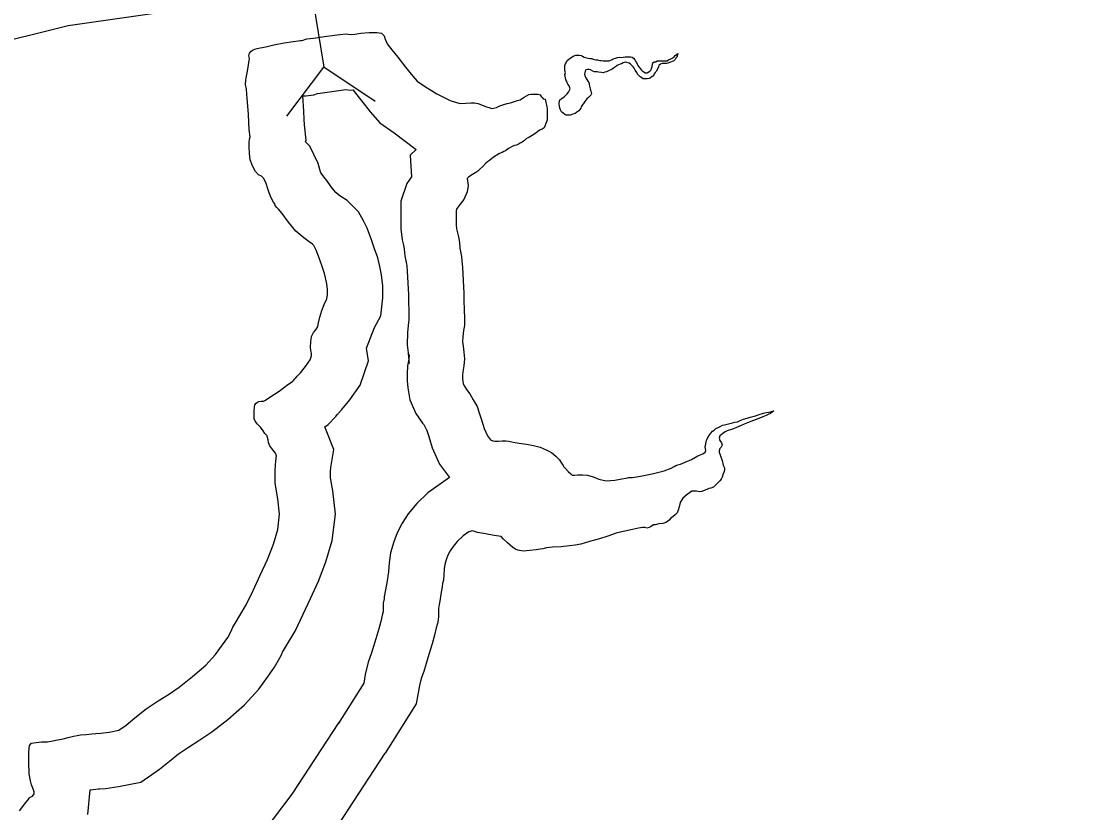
# Model space of a CAD drawing. Extents: x 1662474 to 1856135, y 779280 to 917889.
# Drawn here: x 1746298 to 1747749, y 790227 to 791298 of the extents above; entities that cross this region are included whole.
import ezdxf

# ---------------------------------------------------------------- set-up
doc = ezdxf.new("R2010")
doc.units = 0
for name, color, linetype in [('Exist Hydrographic Buffer Line', 7, 'Continuous'), ('Exist Hydrographic Lake Shore', 7, 'Continuous'), ('Exist Road Primary NC Attributed', 7, 'Continuous'), ('Exist Road Primary NC Structure Culvert CELL', 7, 'Continuous')]:
    doc.layers.add(name, color=color, linetype=linetype)

msp = doc.modelspace()

# ---------------------------------------------------------------- linework, layer by layer
at = {"layer": 'Exist Hydrographic Buffer Line'}
for points in [[(1746765.6, 790855.6), (1746776.4, 790883.8), (1746784.8, 790899.7), (1746787.8, 790923.9), (1746787.8, 790940.4), (1746785.7, 790955.1), (1746783.6, 790966.2), (1746780.9, 790978), (1746776.5, 790990.4), (1746772.2, 791002.4), (1746766.4, 791018.2), (1746761.5, 791028), (1746754.7, 791040.4), (1746739.5, 791055.6), (1746730.7, 791061.2), (1746727.5, 791063.6), (1746723.8, 791066.8), (1746719.2, 791072.4), (1746710.3, 791084.7), (1746709.7, 791085.4), (1746709.6, 791085.6), (1746703.8, 791093.1), (1746703.3, 791094.4), (1746699.9, 791105.8), (1746688.7, 791129.3), (1746683, 791135.1), (1746683.6, 791137.6), (1746681.5, 791158.3), (1746681, 791165.7), (1746680.5, 791176.9), (1746679.1, 791197.3), (1746680.3, 791197.4), (1746683.4, 791197.7), (1746694.1, 791198.9), (1746699.1, 791200.5), (1746702.9, 791201.3), (1746721.9, 791203.8), (1746737.3, 791206), (1746744, 791205.1), (1746747.3, 791205.5), (1746749, 791203.5), (1746759, 791190.1), (1746770.6, 791175.7), (1746783.7, 791160.9), (1746803, 791147.4), (1746832.8, 791124.6)], [(1746832.8, 791124.6), (1746824.5, 791117.3), (1746826.6, 791087.8), (1746820.2, 791078.7), (1746811.8, 791054.7), (1746811.8, 791036.4), (1746811.8, 791029.8), (1746811.8, 791017.6), (1746813.8, 791002.6), (1746815.7, 790995.4), (1746816.1, 790993.2), (1746816.7, 790989.9), (1746817.3, 790980.7), (1746819.7, 790969.6), (1746819.9, 790967.5), (1746820.5, 790959.8), (1746822.2, 790928.3), (1746822.2, 790918.9), (1746822.8, 790905.2), (1746823, 790894), (1746823, 790893.8), (1746822.5, 790890.9), (1746821, 790876.8), (1746820.4, 790860.3), (1746822, 790849.6), (1746822.5, 790843.7), (1746823.3, 790835.1)], [(1746388.1, 790224.3), (1746391.2, 790257.6), (1746392.4, 790257.6), (1746402.4, 790259), (1746403.8, 790259.1), (1746412.2, 790259.4), (1746429.9, 790261.9), (1746460.1, 790268.1), (1746485.4, 790285.5), (1746498.7, 790296.6), (1746511.1, 790306.2), (1746524.6, 790315.3), (1746538.6, 790324.2), (1746556.1, 790336.2), (1746577.6, 790352.9), (1746600.4, 790372.6), (1746619.6, 790393.8), (1746631.4, 790410.2), (1746641.1, 790423.8), (1746649.9, 790439.7), (1746651.4, 790443.3), (1746651.8, 790443.9), (1746658.7, 790455.4), (1746668.7, 790472.7), (1746679.8, 790495.3), (1746689.6, 790516.8), (1746700.7, 790540.4), (1746710.6, 790566.3), (1746719.2, 790595.1), (1746723.4, 790630.8), (1746719.8, 790662.4), (1746716.8, 790680), (1746716.7, 790688.1), (1746717.1, 790694.3), (1746721.2, 790718.5), (1746708.9, 790749.3), (1746713.5, 790752.3), (1746723.8, 790763), (1746726.4, 790766.4), (1746726.9, 790767), (1746727.6, 790767.9), (1746732.1, 790772.6), (1746742.9, 790785.8), (1746756.9, 790805.8), (1746768.1, 790838.6), (1746765.6, 790855.6)], [(1746823.2, 790847.3), (1746822.7, 790840.9), (1746821.2, 790831.8), (1746820.6, 790821.6), (1746820.6, 790816.4), (1746820.6, 790811.3), (1746821.4, 790801.9), (1746824.1, 790785.9), (1746832.3, 790767.1), (1746841.4, 790754.2), (1746842.9, 790752.3), (1746844.7, 790748.9), (1746846.4, 790746.2), (1746846.5, 790745.7), (1746849.7, 790736), (1746854.4, 790720.8), (1746864.2, 790698.5), (1746877.8, 790680.7)], [(1746877.8, 790680.7), (1746848.7, 790659.7), (1746833.6, 790645.6), (1746822, 790631.5), (1746813.8, 790618.7), (1746807.1, 790605.8), (1746802.4, 790593.4), (1746797.9, 790578.7), (1746796.2, 790564.9), (1746795.1, 790553.4), (1746795.1, 790552.3), (1746794.6, 790550.4), (1746793.9, 790543.5), (1746792.4, 790535.7), (1746790.8, 790526), (1746789.5, 790519), (1746789.3, 790516.5), (1746788.1, 790510.4), (1746788.1, 790500.6), (1746788.1, 790498.9), (1746787.2, 790495.8), (1746784.7, 790485.5), (1746782.1, 790475.7), (1746778, 790462.3), (1746774.7, 790450.5), (1746771.9, 790442), (1746767.7, 790430.4), (1746763.5, 790414), (1746761.8, 790402.1), (1746727.2, 790346.9)], [(1746589, 790151.7), (1746664.8, 790251.7), (1746728, 790348.2)]]:
    msp.add_lwpolyline(points, dxfattribs=at)
at = {"layer": 'Exist Hydrographic Lake Shore'}
for points in [[(1746704.9, 790906.7), (1746708, 790914.8), (1746712, 790922.4), (1746712.8, 790928.5), (1746712.8, 790935.1), (1746711.6, 790942.9), (1746710.1, 790951.1), (1746708.8, 790957.1), (1746705.9, 790965.2), (1746701.8, 790976.8), (1746697.5, 790988.3), (1746695.1, 790993.1), (1746694.1, 790994.9), (1746692.2, 790996.8), (1746687.8, 790999.6), (1746680.5, 791005.1), (1746670, 791014.1), (1746659.8, 791026.6), (1746651.4, 791038.2), (1746646.4, 791044), (1746644, 791046.1), (1746641.9, 791049.2), (1746641.4, 791051.1), (1746639.5, 791053.4), (1746637.1, 791057.6), (1746635.6, 791061.6), (1746633.8, 791066), (1746631.9, 791071.6), (1746629.8, 791078.6), (1746626.4, 791085.7), (1746623.2, 791088.9), (1746619.2, 791090.7), (1746615.4, 791095.1), (1746611.1, 791102.5), (1746608.2, 791110.9), (1746607.2, 791119.6), (1746606.8, 791128.5), (1746606.8, 791134.5), (1746607, 791138.8), (1746607.8, 791142.1), (1746606.8, 791152.1), (1746606.1, 791161.6), (1746605.6, 791172.6), (1746604.1, 791193.8), (1746602.8, 791206.4), (1746601.8, 791213), (1746602, 791218.8), (1746602.8, 791224.3), (1746604.1, 791228.5), (1746604.9, 791233.8), (1746605.9, 791239.5), (1746606.8, 791245.3), (1746607.2, 791247.9), (1746606.1, 791251.6), (1746607.2, 791255.5), (1746609.4, 791257.9), (1746612, 791259.7), (1746614.4, 791260.8), (1746617.5, 791261.6), (1746621.6, 791262.3), (1746629.2, 791263.9), (1746640.2, 791266.6), (1746654, 791269.2), (1746666, 791271.2), (1746672.9, 791272.1), (1746676, 791272.3), (1746678.1, 791272.6), (1746679.9, 791273.1), (1746682.2, 791273.6), (1746684.6, 791274.9), (1746693.6, 791275.8), (1746711.6, 791278.1), (1746729.5, 791280.7), (1746737.9, 791281.5), (1746740.5, 791281.2), (1746744.8, 791280.7), (1746749.8, 791281.2), (1746757.6, 791282.3), (1746769.1, 791283.1), (1746779.6, 791283.3), (1746786, 791282.3), (1746789.6, 791278.9), (1746790.6, 791274.1), (1746793.6, 791268.1), (1746799.6, 791260), (1746808, 791249.8), (1746818.2, 791236.1), (1746828, 791224), (1746834, 791217.2), (1746843.8, 791210.4), (1746860.5, 791200.4), (1746878.9, 791191.2), (1746891.8, 791187), (1746899.9, 791187.6), (1746906.8, 791187.8), (1746911.6, 791187.8), (1746914, 791187.6), (1746916.6, 791187), (1746921.9, 791184.9), (1746928, 791182.8)], [(1747048.8, 791252.4), (1747051, 791252.4), (1747053.6, 791252.4), (1747056, 791251.9), (1747057.9, 791251.3), (1747060, 791250), (1747063.6, 791248.9), (1747065.8, 791248.7), (1747068.4, 791248.2), (1747070.5, 791247.9), (1747072.6, 791247.1), (1747076.2, 791246.3), (1747078.4, 791246.1), (1747081.2, 791245.3), (1747083.4, 791245.3), (1747085.8, 791245), (1747087.8, 791244.8), (1747090.1, 791244.8), (1747094.1, 791244.8), (1747096.2, 791245.6), (1747098, 791246.6), (1747099.6, 791247.6), (1747102.8, 791248.7), (1747105.4, 791249.2), (1747107.8, 791249.8), (1747110.1, 791249.2), (1747113.2, 791249.8), (1747115.6, 791250.2), (1747117.8, 791250.2), (1747120.9, 791250.2), (1747123, 791250.2), (1747125.4, 791250), (1747127.1, 791248.4), (1747128.8, 791246.3), (1747129.5, 791244.5), (1747130.9, 791242.7), (1747131.9, 791240.3), (1747133, 791238.4), (1747134, 791236.6), (1747136.4, 791234.2), (1747137.6, 791232.4), (1747139, 791230.9), (1747141.1, 791229.8), (1747142.9, 791228.8), (1747145.5, 791228.5), (1747149, 791230.9), (1747150.8, 791232.7), (1747151.2, 791234.5), (1747152.4, 791237.4), (1747152.6, 791240.3), (1747153.1, 791242.1), (1747155, 791243.4), (1747157.1, 791243.7), (1747159.1, 791244.8), (1747161.5, 791244.8), (1747164.4, 791244.8), (1747167.6, 791244.8), (1747170.2, 791244.8), (1747172.6, 791245), (1747174.6, 791246.3), (1747177.5, 791247.4), (1747179.4, 791248.4), (1747182, 791250.2), (1747183.4, 791251.9), (1747187, 791254.8), (1747185.8, 791250), (1747184.4, 791248.4), (1747183.4, 791246.6), (1747181.8, 791245), (1747179.4, 791244), (1747177.2, 791243.2), (1747173.6, 791241.9), (1747171.5, 791241.1), (1747168.1, 791241.1), (1747165.8, 791241.1), (1747163.4, 791240.6), (1747161.5, 791238.8), (1747160.8, 791236.6), (1747159.5, 791233.5), (1747157.9, 791230.6), (1747156.2, 791229), (1747155.2, 791227.2), (1747153.9, 791224.8), (1747152.4, 791223.5), (1747150.2, 791221.9), (1747148.1, 791220.9), (1747145.5, 791220.4), (1747142.9, 791220.4), (1747140.2, 791220.6), (1747138.1, 791221.7), (1747136.1, 791223.2), (1747134.5, 791224.8), (1747132.6, 791226.9), (1747131.4, 791229), (1747129.2, 791232.4), (1747127.8, 791235.1), (1747126.4, 791236.9), (1747124.2, 791239.2), (1747122.8, 791240.6), (1747121.1, 791241.9)], [(1747121.1, 791241.9), (1747118, 791242.7), (1747115.9, 791243.2), (1747113.2, 791242.4), (1747110.6, 791240.8), (1747108.8, 791240.3), (1747106.8, 791239.5), (1747104.9, 791238.4), (1747102.8, 791236.9), (1747100.1, 791234.8), (1747098.2, 791233.8), (1747096.2, 791232.7), (1747094.1, 791231.6), (1747090.4, 791230.1), (1747088, 791229.6), (1747085.8, 791228.8), (1747083.6, 791229.2), (1747079.6, 791229.6), (1747077.9, 791229.8), (1747074.4, 791230.1), (1747071.8, 791231.1), (1747068.6, 791232.7), (1747066.8, 791233.2), (1747064.8, 791233.2), (1747062.6, 791232.7), (1747061.5, 791230.9), (1747061.2, 791228.5), (1747060.8, 791226.9), (1747061.5, 791223.8), (1747062.6, 791221.9), (1747063.9, 791219.8), (1747065.2, 791217.2), (1747066.5, 791215.4), (1747066.8, 791213.2), (1747067.6, 791210.4), (1747068.4, 791206.9), (1747069.1, 791203.6), (1747070, 791200.4), (1747069.1, 791198.6), (1747066, 791195.4), (1747063.9, 791193.3), (1747061.2, 791189.9), (1747056.2, 791182.8), (1747055.5, 791180.7), (1747054.5, 791178.9), (1747052.9, 791177.1), (1747050.2, 791175.4), (1747047.9, 791173.6), (1747045, 791172.6), (1747041.4, 791171.5), (1747039.5, 791171.2), (1747035.9, 791171.2), (1747033.8, 791172.1), (1747031.6, 791173.9), (1747029.5, 791176), (1747028.2, 791178.4), (1747027.4, 791181), (1747026.6, 791183.9), (1747026.4, 791185.9), (1747026.4, 791188.1), (1747027.4, 791192.2), (1747030, 791193.8), (1747031.6, 791195.4), (1747033.5, 791196.8), (1747035.2, 791198.3), (1747037.1, 791200.4), (1747038.8, 791202.5), (1747039.8, 791204.3), (1747041.1, 791207.2), (1747039.8, 791210.9), (1747038.2, 791213.5), (1747037.1, 791215.1), (1747036.6, 791217.2), (1747035.6, 791219.3), (1747035, 791221.7), (1747034.5, 791224), (1747034.2, 791226.4), (1747034.8, 791228.5), (1747034.2, 791231.6), (1747034, 791234.8), (1747034, 791236.6), (1747034.2, 791238.8), (1747035, 791240.8), (1747036.1, 791242.9), (1747037.1, 791245.3), (1747039, 791246.6), (1747041.4, 791248.7), (1747043.5, 791250), (1747045.2, 791251.1), (1747048.8, 791252.4)], [(1746928, 791182.8), (1746931.6, 791181.8), (1746934.8, 791180.4), (1746937.6, 791181), (1746941.4, 791181.5), (1746945.8, 791183.9), (1746951.4, 791185.9), (1746956, 791187), (1746960.5, 791188.1), (1746965.8, 791189.6), (1746970, 791191.2), (1746973.4, 791192.2), (1746976.2, 791194.1), (1746979.1, 791195.9), (1746982.2, 791197.5), (1746985.1, 791199.1), (1746988, 791199.9), (1746990.6, 791199.6), (1746994.1, 791199.6), (1746997.5, 791199.6), (1747000.6, 791198.8), (1747002, 791196.8), (1747003.2, 791195.1), (1747004.9, 791193.3), (1747007.2, 791192.8), (1747008.2, 791188.3), (1747009.4, 791184.9), (1747009.6, 791182.8), (1747010.1, 791179.7), (1747010.1, 791176), (1747010.1, 791173.1), (1747010.1, 791168.9), (1747009.9, 791165.2), (1747009.4, 791162.4), (1747005.9, 791154.2), (1747003.2, 791152.4), (1746999.6, 791150.8), (1746996.8, 791148.7), (1746993.6, 791146.1), (1746989.6, 791143.7), (1746985.1, 791141.1), (1746982, 791139.5), (1746979.6, 791137.1), (1746978.1, 791136.1), (1746976.2, 791134.8), (1746973.4, 791133.2), (1746971.5, 791131.9), (1746968.4, 791130.9), (1746966, 791130.1), (1746962.9, 791128.8), (1746957.9, 791126.1), (1746953.6, 791123.2), (1746951.6, 791121.9), (1746949.2, 791120.6), (1746945.5, 791119.3), (1746942.1, 791117.2), (1746940, 791116.4), (1746938.5, 791115.1), (1746935.2, 791112.8), (1746931.9, 791109.9), (1746929.5, 791108.2), (1746927.1, 791106.4), (1746922.8, 791102), (1746918.8, 791098.1), (1746916.4, 791095.4), (1746913.5, 791093.8), (1746908.8, 791090.9), (1746904.1, 791087.6), (1746902, 791085.7), (1746902.2, 791082.3), (1746903.2, 791076.2), (1746902, 791067.6), (1746897.2, 791057.1), (1746890.6, 791048.4), (1746887.5, 791044), (1746886.8, 791041.9), (1746886.8, 791036.4), (1746886.8, 791029.8), (1746886.8, 791022.7), (1746887.5, 791017.2), (1746888.9, 791011.9), (1746889.9, 791006.7), (1746891.2, 790998.8), (1746891.8, 790991.2), (1746893.2, 790984.4), (1746894.1, 790979.7), (1746894.6, 790973.9), (1746895.4, 790965), (1746897.2, 790930.3), (1746897.2, 790920.4), (1746897.8, 790907.5), (1746898, 790896.5), (1746898.2, 790890.7), (1746898, 790886.5), (1746896.8, 790879.9), (1746895.9, 790871.6), (1746895.6, 790864.4), (1746896.5, 790858.4), (1746897.2, 790850.2), (1746898, 790841.4)], [(1746696.8, 790880.8), (1746699.4, 790884.9), (1746700.6, 790889.9), (1746702.5, 790897.8), (1746704.9, 790906.7)], [(1746310.1, 790247.9), (1746313.2, 790249.2), (1746315.4, 790252.1), (1746315.6, 790254.8), (1746314.4, 790257.6), (1746313.5, 790259.8), (1746312, 790264.4), (1746310.4, 790270), (1746308.8, 790279.4), (1746308.2, 790294.9), (1746308.2, 790309.1), (1746309.4, 790317.5), (1746312, 790320.9), (1746318.2, 790321.9), (1746325.4, 790322.8), (1746329.5, 790322.8), (1746333.8, 790322.8), (1746340.6, 790324.1), (1746347.1, 790325.1), (1746350.2, 790325.9), (1746354.8, 790326.9), (1746361.5, 790328.5), (1746368.6, 790330.3), (1746373.6, 790331.1), (1746378.4, 790332.2), (1746386, 790332.4), (1746393.6, 790333.5), (1746398.9, 790334), (1746405.6, 790334.2), (1746417.2, 790335.9), (1746430.1, 790338.5), (1746440, 790345.3), (1746451.6, 790355), (1746467.1, 790367.1), (1746483.6, 790378.1), (1746497.2, 790386.8), (1746511.8, 790396.8), (1746530, 790410.9), (1746547.9, 790426.4), (1746561.2, 790441.1), (1746570.5, 790453.9), (1746577.6, 790463.9), (1746582, 790471.8), (1746584.4, 790477.8), (1746588.1, 790483.6), (1746594.1, 790493.6), (1746602.5, 790508), (1746612, 790527.4), (1746621.6, 790548.4), (1746631.6, 790569.7), (1746639.5, 790590.4), (1746645.5, 790610.4), (1746647.9, 790630.9), (1746645.5, 790651.9), (1746641.9, 790673.1), (1746641.6, 790690.4), (1746642.6, 790703.3), (1746643.8, 790710.1), (1746642.4, 790713.6), (1746638.8, 790718), (1746634.8, 790723.5), (1746632.6, 790728.2), (1746632.4, 790731.6), (1746631.6, 790734.8), (1746630.9, 790736.9), (1746628, 790740.3), (1746625.4, 790743.7), (1746621.9, 790748.7), (1746617.8, 790752.9), (1746614.9, 790757.1), (1746613.5, 790760.2), (1746613.5, 790764.4), (1746613.5, 790771), (1746614, 790776.2), (1746614.4, 790779.1), (1746615.9, 790781.5), (1746617.8, 790782.8), (1746619.5, 790783.6), (1746622.8, 790783.9), (1746626.1, 790784.1), (1746628.8, 790785.2), (1746634.8, 790789.4), (1746647.1, 790797.5), (1746659.2, 790806.4), (1746665.2, 790810.4), (1746666.8, 790811.9), (1746668.4, 790814.1), (1746669.8, 790815.6), (1746671.5, 790817.8), (1746676, 790822.4), (1746683.1, 790831.1), (1746689.4, 790840.1), (1746691.2, 790845.6), (1746690.8, 790848.9), (1746689.9, 790852.4), (1746689.6, 790857.1), (1746689.9, 790864.4), (1746691.2, 790871.6), (1746693.9, 790876.8), (1746696.8, 790880.8)], [(1746898, 790841.4), (1746897.2, 790831.9), (1746895.9, 790823.5), (1746895.6, 790819.3), (1746895.6, 790816.4), (1746895.6, 790814.3), (1746895.9, 790811.2), (1746896.5, 790807.5), (1746898, 790804.1), (1746901.1, 790799.6), (1746905.6, 790794.1), (1746910.1, 790785.7), (1746915.4, 790776.8), (1746918, 790768.4), (1746921.1, 790758.7), (1746924.8, 790747.1), (1746929.2, 790736.9), (1746933.2, 790731.6), (1746936.4, 790730.3), (1746939.8, 790729.6), (1746943.8, 790729.6), (1746949, 790730.1), (1746954, 790730.1), (1746958.4, 790729.8), (1746963.9, 790728.5), (1746972.2, 790726.9), (1746982, 790725.6), (1746991.8, 790724.1), (1747000.4, 790721.7), (1747008.8, 790718.2), (1747015.9, 790714.3), (1747021.9, 790709.6), (1747026.9, 790704.6), (1747029.5, 790699.9), (1747031.6, 790696.8), (1747032.6, 790694.9), (1747034.8, 790692.6), (1747038.5, 790688.9), (1747042.1, 790685.7), (1747044, 790683.9), (1747046.9, 790683.9), (1747051.6, 790684.4), (1747057.9, 790684.4), (1747064.8, 790683.6), (1747072.2, 790681.5), (1747079.9, 790678.4), (1747089.9, 790676.2), (1747101.8, 790676.8), (1747111.1, 790678.6), (1747117.2, 790679.7), (1747120.4, 790680.8), (1747122.8, 790680.4), (1747125.6, 790680.4), (1747128.5, 790681), (1747136.4, 790682.3), (1747152.1, 790685.7), (1747168.4, 790689.6), (1747178.1, 790693.3), (1747182.2, 790695.7), (1747184.1, 790696.8), (1747186.8, 790697.8), (1747190.6, 790698.8), (1747196.8, 790701.2), (1747205.6, 790704.9), (1747214.2, 790710.1), (1747220.9, 790712.8), (1747224, 790715.1), (1747224.8, 790717.2), (1747224.5, 790719.3), (1747224.2, 790722.8), (1747224.8, 790725.9), (1747225.4, 790729.6), (1747226.1, 790731.6), (1747227.1, 790734), (1747229.2, 790737.1), (1747231.6, 790740.8), (1747234, 790743.4), (1747236.4, 790744.8), (1747238.5, 790746.9), (1747241.6, 790748.4), (1747244.5, 790749.8), (1747247.4, 790751.3), (1747250.2, 790751.9), (1747253.6, 790752.9), (1747257.6, 790753.9), (1747261, 790754.8), (1747264.4, 790755.5), (1747267.6, 790756.1), (1747271.2, 790757.9), (1747275.8, 790759.4), (1747280.8, 790760.8), (1747285.1, 790762.1), (1747288.6, 790763.1), (1747292, 790764.2), (1747297.2, 790766), (1747303.2, 790767.6), (1747306.8, 790768.6), (1747310.6, 790769.2), (1747317.1, 790770.8), (1747312.5, 790767.1)], [(1747312.5, 790767.1), (1747309.4, 790766), (1747306.4, 790764.4), (1747302, 790762.9), (1747296.8, 790760.5), (1747293, 790759.2), (1747289.6, 790757.9), (1747285.8, 790756.3), (1747281.2, 790754.5), (1747276.8, 790752.9), (1747272.9, 790751.1), (1747269.6, 790749.5), (1747266.5, 790748.4), (1747262.4, 790746.6), (1747258.4, 790745.3), (1747256, 790744.5), (1747253.1, 790743.4), (1747251.2, 790742.4), (1747248.1, 790740.3), (1747245.5, 790738.4), (1747243.8, 790737.1), (1747243.1, 790733.8), (1747244, 790730.9), (1747246, 790727.7), (1747246.9, 790724.3), (1747245.5, 790721.7), (1747243.8, 790719.8), (1747243.1, 790716.9), (1747242.9, 790714.9), (1747244.8, 790710.1), (1747246.9, 790703.6), (1747248.6, 790697.2), (1747250, 790693.6), (1747250.2, 790691.2), (1747249.8, 790688.9), (1747248.4, 790685.4), (1747246.9, 790681.2), (1747245.8, 790678.4), (1747243.8, 790676), (1747240.2, 790672.3), (1747237.1, 790669.2), (1747235.5, 790667.3), (1747231.9, 790666.3), (1747229.2, 790665.5), (1747226.1, 790664.4), (1747222.5, 790662.9), (1747219.5, 790661.6), (1747216.4, 790661.3), (1747212.2, 790662.1), (1747205.9, 790662.1), (1747199.6, 790657.6), (1747193.6, 790652.4), (1747190.4, 790646.6), (1747188.9, 790641.1), (1747187.5, 790636.4), (1747186, 790632.7), (1747183.6, 790630.1), (1747180.5, 790627.7), (1747177.2, 790625.1), (1747175.2, 790622.8), (1747172.9, 790621.1), (1747170.8, 790619.8), (1747166.8, 790618.2), (1747161.5, 790617.8), (1747156.2, 790616.7), (1747153.9, 790616.7), (1747150.8, 790614.1), (1747148.1, 790612.8), (1747145.2, 790612.2), (1747142.6, 790612.8), (1747139.2, 790612.8), (1747133.8, 790611.9), (1747125.6, 790610.4), (1747115.4, 790607.8), (1747103.5, 790605.1), (1747092.2, 790601.2), (1747080.8, 790597.5), (1747067.4, 790594.1), (1747055.5, 790590.4), (1747047.9, 790589.1), (1747040.2, 790588.1), (1747029.2, 790586.8), (1747017.2, 790586.2), (1747009, 790585.2), (1747004.4, 790584.1), (1747000.4, 790583.6), (1746995.1, 790582.6), (1746986.8, 790581.8), (1746977.5, 790580.8), (1746970.5, 790582.1), (1746967.4, 790583.4), (1746963.6, 790586), (1746956.2, 790592), (1746950.5, 790597.5), (1746947.6, 790600.7), (1746944.5, 790601.2), (1746938.5, 790602), (1746926.6, 790604.1), (1746915.6, 790606.2), (1746908.8, 790608.3)], [(1746908.8, 790608.3), (1746904.1, 790607.2), (1746896.5, 790601.8), (1746888.4, 790594.1), (1746882.8, 790587.3), (1746878.9, 790581.2), (1746875.8, 790575.2), (1746873.4, 790568.9), (1746871.5, 790562.9), (1746870.8, 790556.9), (1746870, 790548.7), (1746869.8, 790541.6), (1746868.6, 790537.2), (1746868.1, 790532.4), (1746866.2, 790522.8), (1746864.8, 790513.2), (1746863.9, 790508.6), (1746863.6, 790505.9), (1746863.1, 790503.3), (1746863.1, 790499.1), (1746862.9, 790492.8), (1746862.4, 790487.3), (1746861.5, 790483.1), (1746859.8, 790476.8), (1746857.4, 790467.1), (1746854.2, 790455.2), (1746850, 790441.1), (1746846.4, 790428.5), (1746842.9, 790417.8), (1746839.5, 790408.3), (1746837.1, 790399.1), (1746835.6, 790388.9), (1746832.6, 790373.9), (1746790.7, 790307.1)], [(1746726.1, 790208.4), (1746790.7, 790307.1)], [(1746295.6, 790229.3), (1746304.1, 790240.3), (1746307.2, 790244), (1746308.8, 790246.1), (1746310.1, 790247.9)]]:
    msp.add_lwpolyline(points, dxfattribs=at)
at = {"layer": 'Exist Road Primary NC Attributed'}
msp.add_lwpolyline([(1746045.8, 791185.8), (1746175.9, 791239.8), (1746243.3, 791263.5), (1746361.7, 791292.6), (1746551.2, 791320), (1746952.1, 791372.4), (1747117.9, 791395.1), (1747275.5, 791414.7), (1747381.2, 791434.8), (1747441.3, 791449.3), (1747536.1, 791473.9), (1747752, 791544.5), (1748040.8, 791640.7), (1748650.3, 791839.3), (1749382.7, 792079.8), (1749718, 792183.2), (1749860.1, 792216.4), (1750020.5, 792246.5), (1750103.4, 792257.2), (1750236.4, 792270), (1750296.1, 792273.6)], dxfattribs=at)
at = {"layer": 'Exist Road Primary NC Structure Culvert CELL'}
for p in [(1746675.4, 791432.2), (1746657.7, 791170.1), (1746777, 791189.9)]:
    msp.add_line(p, (1746707.9, 791236.5), dxfattribs=at)

doc.saveas('drawing.dxf')
